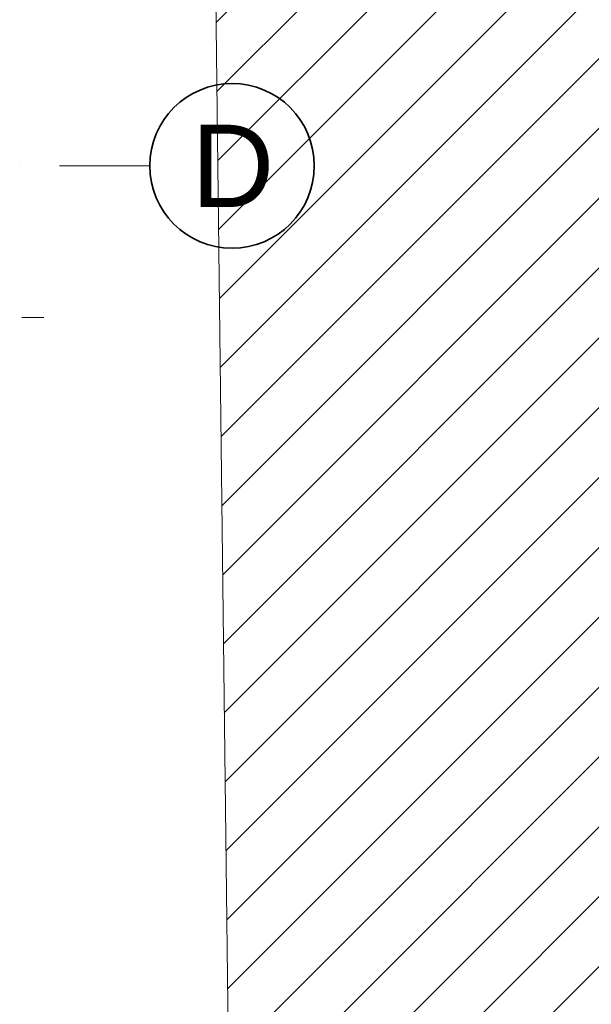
# Model space of a CAD drawing. Header units: millimetres. Extents: x -1465 to 393277, y -3788 to 454312.
# Tile 324 of 656: x 39352 to 41437, y 227873 to 231462. Entities that reach past the tile are written whole.
import ezdxf

# ---------------------------------------------------------------- set-up
doc = ezdxf.new("R2010")
doc.units = ezdxf.units.MM
doc.linetypes.add('Kropki i Kreski', pattern=[6.702778, 3.527778, -1.763889, 0, -1.411111])
doc.layers.add('Instalacje - Wod_Kan', color=8, linetype='Continuous')
doc.layers.add('Konstrukcja - Siatka mod', color=8, linetype='Continuous')
doc.styles.add('STYL_AUTOMATYCZNY_1', font='ARIALN.TTF')

msp = doc.modelspace()

# ---------------------------------------------------------------- hatches: boundary and pattern name
at = {"linetype": 'Continuous', "lineweight": 15}
h = msp.add_hatch(dxfattribs=at)
h.set_pattern_fill('Bloczki_ceramiczne_0004', color=8, style=0, pattern_type=2)
h.set_pattern_definition([(45, (-218848.59, 507106.62), (-127.27922, 127.27922), [])])
h.paths.add_polyline_path([(40038.8, 233983.9), (40229, 217995.6), (40369.9, 217798.5), (42991.9, 217792.5), (42991.9, 233967.6)])

# ---------------------------------------------------------------- linework, layer by layer
at = {"color": 8, "linetype": 'Continuous', "lineweight": 13, "ltscale": 100, "flags": 128}
msp.add_lwpolyline([(40038.8, 233983.9), (40229, 217995.6), (40369.9, 217798.5), (42991.9, 217792.5), (42991.9, 233967.6)], close=True, dxfattribs=at)
at = {"layer": 'Instalacje - Wod_Kan', "color": 8, "linetype": 'Continuous', "lineweight": 0, "ltscale": 100}
msp.add_line((39360, 230376.3), (39440, 230376.3), dxfattribs=at)
at = {"layer": 'Konstrukcja - Siatka mod', "color": 8, "linetype": 'Kropki i Kreski', "lineweight": 13, "ltscale": 100}
msp.add_line((38827, 230928.9), (39827, 230928.9), dxfattribs=at)
at = {"layer": 'Konstrukcja - Siatka mod', "color": 8, "linetype": 'Continuous', "lineweight": 35, "ltscale": 100}
msp.add_circle((40127, 230928.9), 300, dxfattribs=at)

# ---------------------------------------------------------------- texts
at = {"layer": 'Konstrukcja - Siatka mod', "color": 8, "linetype": 'Continuous', "lineweight": 13, "insert": (39978.5, 231078.9), "char_height": 300, "attachment_point": 1, "style": 'STYL_AUTOMATYCZNY_1'}
msp.add_mtext('\\A1;{\\pql;\\pt0;\\fArial|b0|i0|c238|p0;\\W1.000000;D}', dxfattribs=at)

doc.saveas('drawing.dxf')
